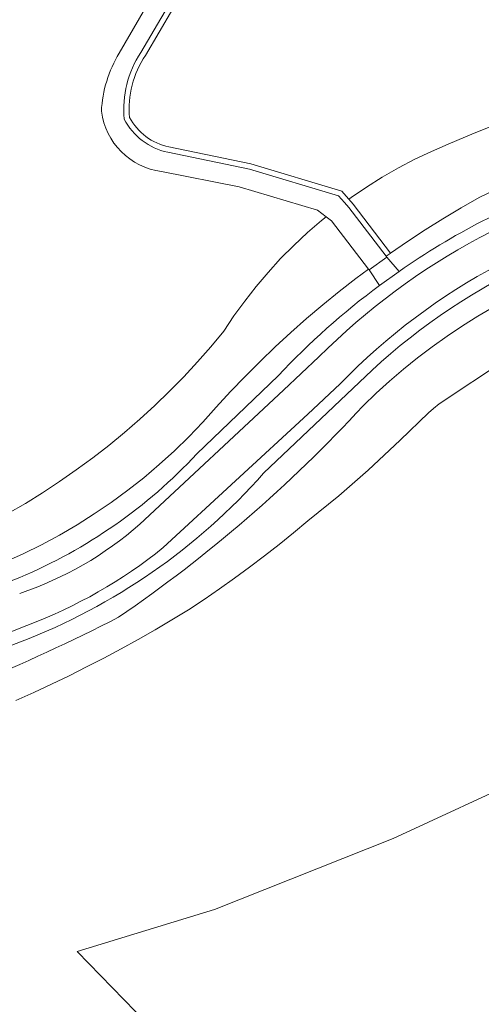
# Model space of a CAD drawing. Extents: x 184422 to 188298, y 343471 to 350189.
# Tile 319 of 513: x 187026 to 187068, y 348441 to 348531. Entities that reach past the tile are written whole.
import ezdxf

# ---------------------------------------------------------------- set-up
doc = ezdxf.new("R2010")
doc.units = 0
for name, color, linetype, lineweight in [('B-WA-GR-BEPLANTING_CULTUUR_HEESTERS-GV', 252, 'Continuous', 18), ('B-WA-GR-BOS_LOOF-GV', 252, 'Continuous', 13), ('B-WA-GR-BOUWLAND-GV', 252, 'Continuous', 13), ('B-WA-GR-GRAS-GV', 252, 'Continuous', 13), ('B-WA-GW-TALUD_KRUIN-G', 252, 'Continuous', 18), ('B-WA-OG-TERREIN_CULTUURSCHEIDING-GV', 252, 'Continuous', 18), ('B-WA-OG-WEG-GV', 252, 'Continuous', 18), ('B-WA-VH-VERHARDING_ASFALT-GV', 252, 'Continuous', 18), ('B-WA-VH-VERHARDING_HALFVERHARDING_GRIND-GV', 252, 'Continuous', 18)]:
    doc.layers.add(name, color=color, linetype=linetype, lineweight=lineweight)

msp = doc.modelspace()

# ---------------------------------------------------------------- linework, layer by layer
at = {"layer": 'B-WA-GR-BEPLANTING_CULTUUR_HEESTERS-GV', "flags": 128}
for points in [[(187040.614, 348534.841), (187036.849, 348528.424)], [(187040.614, 348534.841), (187036.849, 348528.424)], [(187040.614, 348534.841), (187036.849, 348528.424)], [(187037.273, 348528.159), (187041.044, 348534.587)], [(187037.273, 348528.159), (187041.044, 348534.587)], [(187037.273, 348528.159), (187041.044, 348534.587)], [(187039.321, 348519.285), (187046.818, 348517.735), (187054.968, 348515.291), (187055.497, 348514.686), (187055.905, 348514.219), (187059.324, 348509.763), (187059.676, 348510.016), (187059.731, 348510.054), (187056.292, 348514.536), (187055.9, 348514.984), (187055.873, 348515.015), (187055.25, 348515.729), (187046.941, 348518.22), (187039.424, 348519.774)], [(187039.321, 348519.285), (187046.818, 348517.735), (187054.968, 348515.291), (187055.497, 348514.686), (187055.905, 348514.219), (187059.324, 348509.763), (187059.676, 348510.016), (187059.731, 348510.054), (187056.292, 348514.536), (187055.9, 348514.984), (187055.873, 348515.015), (187055.25, 348515.729), (187046.941, 348518.22), (187039.424, 348519.774)], [(187039.321, 348519.285), (187046.818, 348517.735), (187054.968, 348515.291), (187055.497, 348514.686), (187055.905, 348514.219), (187059.324, 348509.763), (187059.676, 348510.016), (187059.731, 348510.054), (187056.292, 348514.536), (187055.9, 348514.984), (187055.873, 348515.015), (187055.25, 348515.729), (187046.941, 348518.22), (187039.424, 348519.774)]]:
    msp.add_lwpolyline(points, dxfattribs=at)
at = {"layer": 'B-WA-GR-BEPLANTING_CULTUUR_HEESTERS-GV'}
for points in [[(187036.849, 348528.424, 0.171983), (187035.338, 348522.336)], [(187036.849, 348528.424, 0.171983), (187035.338, 348522.336)], [(187036.849, 348528.424, 0.171983), (187035.338, 348522.336)], [(187035.827, 348522.48, -0.169705), (187037.273, 348528.159)], [(187035.827, 348522.48, -0.169705), (187037.273, 348528.159)], [(187035.827, 348522.48, -0.169705), (187037.273, 348528.159)], [(187035.338, 348522.336, 0.225194), (187039.321, 348519.285)], [(187035.338, 348522.336, 0.225194), (187039.321, 348519.285)], [(187035.338, 348522.336, 0.225194), (187039.321, 348519.285)], [(187039.424, 348519.774, -0.220374), (187035.827, 348522.48)], [(187039.424, 348519.774, -0.220374), (187035.827, 348522.48)], [(187039.424, 348519.774, -0.220374), (187035.827, 348522.48)]]:
    msp.add_lwpolyline(points, format="xyb", dxfattribs=at)
at = {"layer": 'B-WA-GR-BOS_LOOF-GV', "flags": 128}
for points in [[(187021.21, 348440.298), (187028.164, 348439.132), (187036.422, 348437.397), (187039.424, 348436.638), (187039.571, 348437.262), (187031.045, 348446.051), (187043.613, 348449.918), (187059.961, 348456.422), (187085.055, 348468.037), (187080.676, 348476.476), (187068.965, 348499.045), (187085.705, 348507.687)], [(187021.21, 348440.298), (187028.164, 348439.132), (187036.422, 348437.397), (187039.424, 348436.638), (187039.571, 348437.262), (187031.045, 348446.051), (187043.613, 348449.918), (187059.961, 348456.422), (187085.055, 348468.037), (187080.676, 348476.476), (187068.965, 348499.045), (187085.705, 348507.687)], [(187021.21, 348440.298), (187028.164, 348439.132), (187036.422, 348437.397), (187039.424, 348436.638), (187039.571, 348437.262), (187031.045, 348446.051), (187043.613, 348449.918), (187059.961, 348456.422), (187085.055, 348468.037), (187080.676, 348476.476), (187068.965, 348499.045), (187085.705, 348507.687)], [(187070.254, 348500.263), (187064.169, 348496.242), (187063.645, 348495.823), (187063.214, 348495.403), (187060.599, 348492.9), (187057.671, 348490.173), (187054.979, 348487.816), (187052.162, 348485.517), (187050.85, 348484.431), (187049.522, 348483.364), (187048.178, 348482.317), (187046.818, 348481.289), (187045.444, 348480.281), (187044.055, 348479.293), (187042.652, 348478.327), (187041.236, 348477.381), (187039.711, 348476.454), (187038.172, 348475.547), (187036.619, 348474.662), (187035.054, 348473.797), (187033.477, 348472.954), (187031.887, 348472.133), (187030.286, 348471.333), (187028.674, 348470.556), (187027.051, 348469.801), (187025.418, 348469.069)], [(187070.254, 348500.263), (187064.169, 348496.242), (187063.645, 348495.823), (187063.214, 348495.403), (187060.599, 348492.9), (187057.671, 348490.173), (187054.979, 348487.816), (187052.162, 348485.517), (187050.85, 348484.431), (187049.522, 348483.364), (187048.178, 348482.317), (187046.818, 348481.289), (187045.444, 348480.281), (187044.055, 348479.293), (187042.652, 348478.327), (187041.236, 348477.381), (187039.711, 348476.454), (187038.172, 348475.547), (187036.619, 348474.662), (187035.054, 348473.797), (187033.477, 348472.954), (187031.887, 348472.133), (187030.286, 348471.333), (187028.674, 348470.556), (187027.051, 348469.801), (187025.418, 348469.069)], [(187070.254, 348500.263), (187064.169, 348496.242), (187063.645, 348495.823), (187063.214, 348495.403), (187060.599, 348492.9), (187057.671, 348490.173), (187054.979, 348487.816), (187052.162, 348485.517), (187050.85, 348484.431), (187049.522, 348483.364), (187048.178, 348482.317), (187046.818, 348481.289), (187045.444, 348480.281), (187044.055, 348479.293), (187042.652, 348478.327), (187041.236, 348477.381), (187039.711, 348476.454), (187038.172, 348475.547), (187036.619, 348474.662), (187035.054, 348473.797), (187033.477, 348472.954), (187031.887, 348472.133), (187030.286, 348471.333), (187028.674, 348470.556), (187027.051, 348469.801), (187025.418, 348469.069)]]:
    msp.add_lwpolyline(points, dxfattribs=at)
at = {"layer": 'B-WA-GR-BOUWLAND-GV', "flags": 128}
for points in [[(187034.884, 348528.373), (187039.154, 348535.77)], [(187034.884, 348528.373), (187039.154, 348535.77)], [(187034.884, 348528.373), (187039.154, 348535.77)], [(187041.044, 348534.587), (187037.273, 348528.159)], [(187041.044, 348534.587), (187037.273, 348528.159)], [(187041.044, 348534.587), (187037.273, 348528.159)], [(187039.424, 348519.774), (187046.941, 348518.22), (187055.25, 348515.729), (187055.873, 348515.015), (187055.9, 348514.984), (187056.113, 348515.142), (187057.523, 348516.105), (187058.967, 348517.011), (187060.44, 348517.858), (187061.938, 348518.646), (187063.459, 348519.373), (187064.998, 348520.038), (187067.377, 348521.026), (187069.768, 348521.985)], [(187039.424, 348519.774), (187046.941, 348518.22), (187055.25, 348515.729), (187055.873, 348515.015), (187055.9, 348514.984), (187056.113, 348515.142), (187057.523, 348516.105), (187058.967, 348517.011), (187060.44, 348517.858), (187061.938, 348518.646), (187063.459, 348519.373), (187064.998, 348520.038), (187067.377, 348521.026), (187069.768, 348521.985)], [(187039.424, 348519.774), (187046.941, 348518.22), (187055.25, 348515.729), (187055.873, 348515.015), (187055.9, 348514.984), (187056.113, 348515.142), (187057.523, 348516.105), (187058.967, 348517.011), (187060.44, 348517.858), (187061.938, 348518.646), (187063.459, 348519.373), (187064.998, 348520.038), (187067.377, 348521.026), (187069.768, 348521.985)], [(187024.684, 348486.179), (187026.287, 348487.114), (187027.867, 348488.094), (187029.423, 348489.116), (187030.952, 348490.182), (187032.454, 348491.288), (187033.926, 348492.435), (187035.366, 348493.62), (187036.774, 348494.844), (187038.147, 348496.103), (187039.485, 348497.398), (187040.786, 348498.726), (187042.049, 348500.086), (187043.273, 348501.476), (187044.456, 348502.894), (187045.386, 348504.289), (187046.373, 348505.656), (187047.416, 348506.989), (187048.513, 348508.286), (187049.663, 348509.544), (187050.863, 348510.76), (187052.11, 348511.93), (187053.403, 348513.052), (187053.819, 348513.386), (187053.041, 348513.986), (187045.862, 348516.137), (187038.761, 348517.528)], [(187024.684, 348486.179), (187026.287, 348487.114), (187027.867, 348488.094), (187029.423, 348489.116), (187030.952, 348490.182), (187032.454, 348491.288), (187033.926, 348492.435), (187035.366, 348493.62), (187036.774, 348494.844), (187038.147, 348496.103), (187039.485, 348497.398), (187040.786, 348498.726), (187042.049, 348500.086), (187043.273, 348501.476), (187044.456, 348502.894), (187045.386, 348504.289), (187046.373, 348505.656), (187047.416, 348506.989), (187048.513, 348508.286), (187049.663, 348509.544), (187050.863, 348510.76), (187052.11, 348511.93), (187053.403, 348513.052), (187053.819, 348513.386), (187053.041, 348513.986), (187045.862, 348516.137), (187038.761, 348517.528)], [(187024.684, 348486.179), (187026.287, 348487.114), (187027.867, 348488.094), (187029.423, 348489.116), (187030.952, 348490.182), (187032.454, 348491.288), (187033.926, 348492.435), (187035.366, 348493.62), (187036.774, 348494.844), (187038.147, 348496.103), (187039.485, 348497.398), (187040.786, 348498.726), (187042.049, 348500.086), (187043.273, 348501.476), (187044.456, 348502.894), (187045.386, 348504.289), (187046.373, 348505.656), (187047.416, 348506.989), (187048.513, 348508.286), (187049.663, 348509.544), (187050.863, 348510.76), (187052.11, 348511.93), (187053.403, 348513.052), (187053.819, 348513.386), (187053.041, 348513.986), (187045.862, 348516.137), (187038.761, 348517.528)]]:
    msp.add_lwpolyline(points, dxfattribs=at)
at = {"layer": 'B-WA-GR-BOUWLAND-GV'}
for points in [[(187033.25, 348523.042, -0.125661), (187034.884, 348528.373)], [(187033.25, 348523.042, -0.125661), (187034.884, 348528.373)], [(187033.25, 348523.042, -0.125661), (187034.884, 348528.373)], [(187037.273, 348528.159, 0.169705), (187035.827, 348522.48)], [(187037.273, 348528.159, 0.169705), (187035.827, 348522.48)], [(187037.273, 348528.159, 0.169705), (187035.827, 348522.48)], [(187038.761, 348517.528, -0.339501), (187033.25, 348523.042)], [(187038.761, 348517.528, -0.339501), (187033.25, 348523.042)], [(187038.761, 348517.528, -0.339501), (187033.25, 348523.042)], [(187035.827, 348522.48, 0.220374), (187039.424, 348519.774)], [(187035.827, 348522.48, 0.220374), (187039.424, 348519.774)], [(187035.827, 348522.48, 0.220374), (187039.424, 348519.774)]]:
    msp.add_lwpolyline(points, format="xyb", dxfattribs=at)
at = {"layer": 'B-WA-GR-GRAS-GV', "flags": 128}
msp.add_lwpolyline([(187125.535, 348437.149), (187104.785, 348437.897), (187100.907, 348437.481), (187091.614, 348455.471), (187085.055, 348468.037), (187059.961, 348456.422), (187043.613, 348449.918), (187031.045, 348446.051), (187039.571, 348437.262), (187039.424, 348436.638), (187048.96, 348434.226), (187060.062, 348430.944), (187069.456, 348427.885), (187077.349, 348424.789), (187088.067, 348420.282), (187102.945, 348414.623), (187118.529, 348407.966), (187129.876, 348403.539)], dxfattribs=at)
msp.add_lwpolyline([(187125.535, 348437.149), (187104.785, 348437.897), (187100.907, 348437.481), (187091.614, 348455.471), (187085.055, 348468.037), (187059.961, 348456.422), (187043.613, 348449.918), (187031.045, 348446.051), (187039.571, 348437.262), (187039.424, 348436.638), (187048.96, 348434.226), (187060.062, 348430.944), (187069.456, 348427.885), (187077.349, 348424.789), (187088.067, 348420.282), (187102.945, 348414.623), (187118.529, 348407.966), (187129.876, 348403.539)], dxfattribs=at)
msp.add_lwpolyline([(187125.535, 348437.149), (187104.785, 348437.897), (187100.907, 348437.481), (187091.614, 348455.471), (187085.055, 348468.037), (187059.961, 348456.422), (187043.613, 348449.918), (187031.045, 348446.051), (187039.571, 348437.262), (187039.424, 348436.638), (187048.96, 348434.226), (187060.062, 348430.944), (187069.456, 348427.885), (187077.349, 348424.789), (187088.067, 348420.282), (187102.945, 348414.623), (187118.529, 348407.966), (187129.876, 348403.539)], dxfattribs=at)
at = {"layer": 'B-WA-GW-TALUD_KRUIN-G', "flags": 128}
msp.add_lwpolyline([(187069.171, 348505.132), (187067.722, 348504.282), (187066.298, 348503.388), (187064.903, 348502.453), (187063.537, 348501.478), (187062.203, 348500.464), (187060.902, 348499.412), (187059.635, 348498.325), (187058.404, 348497.204), (187057.21, 348496.051)], dxfattribs=at)
msp.add_lwpolyline([(187069.171, 348505.132), (187067.722, 348504.282), (187066.298, 348503.388), (187064.903, 348502.453), (187063.537, 348501.478), (187062.203, 348500.464), (187060.902, 348499.412), (187059.635, 348498.325), (187058.404, 348497.204), (187057.21, 348496.051)], dxfattribs=at)
msp.add_lwpolyline([(187069.171, 348505.132), (187067.722, 348504.282), (187066.298, 348503.388), (187064.903, 348502.453), (187063.537, 348501.478), (187062.203, 348500.464), (187060.902, 348499.412), (187059.635, 348498.325), (187058.404, 348497.204), (187057.21, 348496.051)], dxfattribs=at)
at = {"layer": 'B-WA-GW-TALUD_KRUIN-G'}
for points in [[(187057.21, 348496.051, -0.056378), (187034.824, 348476.683)], [(187057.21, 348496.051, -0.056378), (187034.824, 348476.683)], [(187057.21, 348496.051, -0.056378), (187034.824, 348476.683)], [(187034.824, 348476.683, -0.040188), (187007.9, 348465.537)], [(187034.824, 348476.683, -0.040188), (187007.9, 348465.537)], [(187034.824, 348476.683, -0.040188), (187007.9, 348465.537)]]:
    msp.add_lwpolyline(points, format="xyb", dxfattribs=at)
at = {"layer": 'B-WA-OG-TERREIN_CULTUURSCHEIDING-GV', "flags": 128}
for points in [[(187069.768, 348521.985), (187067.377, 348521.026), (187064.998, 348520.038), (187063.459, 348519.373), (187061.938, 348518.646), (187060.44, 348517.858), (187058.967, 348517.011), (187057.523, 348516.105), (187056.113, 348515.142), (187055.9, 348514.984), (187056.292, 348514.536), (187059.731, 348510.054), (187061.271, 348511.111), (187062.888, 348512.173), (187064.524, 348513.201), (187066.178, 348514.193), (187067.85, 348515.151), (187069.487, 348515.947)], [(187069.768, 348521.985), (187067.377, 348521.026), (187064.998, 348520.038), (187063.459, 348519.373), (187061.938, 348518.646), (187060.44, 348517.858), (187058.967, 348517.011), (187057.523, 348516.105), (187056.113, 348515.142), (187055.9, 348514.984), (187056.292, 348514.536), (187059.731, 348510.054), (187061.271, 348511.111), (187062.888, 348512.173), (187064.524, 348513.201), (187066.178, 348514.193), (187067.85, 348515.151), (187069.487, 348515.947)], [(187069.768, 348521.985), (187067.377, 348521.026), (187064.998, 348520.038), (187063.459, 348519.373), (187061.938, 348518.646), (187060.44, 348517.858), (187058.967, 348517.011), (187057.523, 348516.105), (187056.113, 348515.142), (187055.9, 348514.984), (187056.292, 348514.536), (187059.731, 348510.054), (187061.271, 348511.111), (187062.888, 348512.173), (187064.524, 348513.201), (187066.178, 348514.193), (187067.85, 348515.151), (187069.487, 348515.947)], [(187024.377, 348481.735), (187026.076, 348482.5), (187027.75, 348483.325), (187029.398, 348484.211), (187031.016, 348485.154), (187032.601, 348486.154), (187034.15, 348487.209), (187035.66, 348488.317), (187037.129, 348489.476), (187038.553, 348490.684), (187039.932, 348491.937), (187041.261, 348493.233), (187042.541, 348494.57), (187043.768, 348495.944), (187045.073, 348497.361), (187046.409, 348498.753), (187047.775, 348500.12), (187049.17, 348501.46), (187050.593, 348502.772), (187052.043, 348504.055), (187053.52, 348505.309), (187055.023, 348506.533), (187056.55, 348507.726), (187057.704, 348508.589), (187054.321, 348512.999), (187053.819, 348513.386), (187053.403, 348513.052), (187052.11, 348511.93), (187050.863, 348510.76), (187049.663, 348509.544), (187048.513, 348508.286), (187047.416, 348506.989), (187046.373, 348505.656), (187045.386, 348504.289), (187044.456, 348502.894), (187043.273, 348501.476), (187042.049, 348500.086), (187040.786, 348498.726), (187039.485, 348497.398), (187038.147, 348496.103), (187036.774, 348494.844), (187035.366, 348493.62), (187033.926, 348492.435), (187032.454, 348491.288), (187030.952, 348490.182), (187029.423, 348489.116), (187027.867, 348488.094), (187026.287, 348487.114), (187024.684, 348486.179)], [(187024.377, 348481.735), (187026.076, 348482.5), (187027.75, 348483.325), (187029.398, 348484.211), (187031.016, 348485.154), (187032.601, 348486.154), (187034.15, 348487.209), (187035.66, 348488.317), (187037.129, 348489.476), (187038.553, 348490.684), (187039.932, 348491.937), (187041.261, 348493.233), (187042.541, 348494.57), (187043.768, 348495.944), (187045.073, 348497.361), (187046.409, 348498.753), (187047.775, 348500.12), (187049.17, 348501.46), (187050.593, 348502.772), (187052.043, 348504.055), (187053.52, 348505.309), (187055.023, 348506.533), (187056.55, 348507.726), (187057.704, 348508.589), (187054.321, 348512.999), (187053.819, 348513.386), (187053.403, 348513.052), (187052.11, 348511.93), (187050.863, 348510.76), (187049.663, 348509.544), (187048.513, 348508.286), (187047.416, 348506.989), (187046.373, 348505.656), (187045.386, 348504.289), (187044.456, 348502.894), (187043.273, 348501.476), (187042.049, 348500.086), (187040.786, 348498.726), (187039.485, 348497.398), (187038.147, 348496.103), (187036.774, 348494.844), (187035.366, 348493.62), (187033.926, 348492.435), (187032.454, 348491.288), (187030.952, 348490.182), (187029.423, 348489.116), (187027.867, 348488.094), (187026.287, 348487.114), (187024.684, 348486.179)], [(187024.377, 348481.735), (187026.076, 348482.5), (187027.75, 348483.325), (187029.398, 348484.211), (187031.016, 348485.154), (187032.601, 348486.154), (187034.15, 348487.209), (187035.66, 348488.317), (187037.129, 348489.476), (187038.553, 348490.684), (187039.932, 348491.937), (187041.261, 348493.233), (187042.541, 348494.57), (187043.768, 348495.944), (187045.073, 348497.361), (187046.409, 348498.753), (187047.775, 348500.12), (187049.17, 348501.46), (187050.593, 348502.772), (187052.043, 348504.055), (187053.52, 348505.309), (187055.023, 348506.533), (187056.55, 348507.726), (187057.704, 348508.589), (187054.321, 348512.999), (187053.819, 348513.386), (187053.403, 348513.052), (187052.11, 348511.93), (187050.863, 348510.76), (187049.663, 348509.544), (187048.513, 348508.286), (187047.416, 348506.989), (187046.373, 348505.656), (187045.386, 348504.289), (187044.456, 348502.894), (187043.273, 348501.476), (187042.049, 348500.086), (187040.786, 348498.726), (187039.485, 348497.398), (187038.147, 348496.103), (187036.774, 348494.844), (187035.366, 348493.62), (187033.926, 348492.435), (187032.454, 348491.288), (187030.952, 348490.182), (187029.423, 348489.116), (187027.867, 348488.094), (187026.287, 348487.114), (187024.684, 348486.179)], [(187069.171, 348505.132), (187067.722, 348504.282), (187066.298, 348503.388), (187064.903, 348502.453), (187063.537, 348501.478), (187062.203, 348500.464), (187060.902, 348499.412), (187059.635, 348498.325), (187058.404, 348497.204), (187057.21, 348496.051)], [(187069.171, 348505.132), (187067.722, 348504.282), (187066.298, 348503.388), (187064.903, 348502.453), (187063.537, 348501.478), (187062.203, 348500.464), (187060.902, 348499.412), (187059.635, 348498.325), (187058.404, 348497.204), (187057.21, 348496.051)], [(187069.171, 348505.132), (187067.722, 348504.282), (187066.298, 348503.388), (187064.903, 348502.453), (187063.537, 348501.478), (187062.203, 348500.464), (187060.902, 348499.412), (187059.635, 348498.325), (187058.404, 348497.204), (187057.21, 348496.051)], [(187025.418, 348469.069), (187027.051, 348469.801), (187028.674, 348470.556), (187030.286, 348471.333), (187031.887, 348472.133), (187033.477, 348472.954), (187035.054, 348473.797), (187036.619, 348474.662), (187038.172, 348475.547), (187039.711, 348476.454), (187041.236, 348477.381), (187042.652, 348478.327), (187044.055, 348479.293), (187045.444, 348480.281), (187046.818, 348481.289), (187048.178, 348482.317), (187049.522, 348483.364), (187050.85, 348484.431), (187052.162, 348485.517), (187054.979, 348487.816), (187057.671, 348490.173), (187060.599, 348492.9), (187063.214, 348495.403), (187063.645, 348495.823), (187064.169, 348496.242), (187070.254, 348500.263)], [(187025.418, 348469.069), (187027.051, 348469.801), (187028.674, 348470.556), (187030.286, 348471.333), (187031.887, 348472.133), (187033.477, 348472.954), (187035.054, 348473.797), (187036.619, 348474.662), (187038.172, 348475.547), (187039.711, 348476.454), (187041.236, 348477.381), (187042.652, 348478.327), (187044.055, 348479.293), (187045.444, 348480.281), (187046.818, 348481.289), (187048.178, 348482.317), (187049.522, 348483.364), (187050.85, 348484.431), (187052.162, 348485.517), (187054.979, 348487.816), (187057.671, 348490.173), (187060.599, 348492.9), (187063.214, 348495.403), (187063.645, 348495.823), (187064.169, 348496.242), (187070.254, 348500.263)], [(187025.418, 348469.069), (187027.051, 348469.801), (187028.674, 348470.556), (187030.286, 348471.333), (187031.887, 348472.133), (187033.477, 348472.954), (187035.054, 348473.797), (187036.619, 348474.662), (187038.172, 348475.547), (187039.711, 348476.454), (187041.236, 348477.381), (187042.652, 348478.327), (187044.055, 348479.293), (187045.444, 348480.281), (187046.818, 348481.289), (187048.178, 348482.317), (187049.522, 348483.364), (187050.85, 348484.431), (187052.162, 348485.517), (187054.979, 348487.816), (187057.671, 348490.173), (187060.599, 348492.9), (187063.214, 348495.403), (187063.645, 348495.823), (187064.169, 348496.242), (187070.254, 348500.263)]]:
    msp.add_lwpolyline(points, dxfattribs=at)
at = {"layer": 'B-WA-OG-TERREIN_CULTUURSCHEIDING-GV'}
for points in [[(187057.21, 348496.051, -0.056378), (187034.824, 348476.683)], [(187057.21, 348496.051, -0.056378), (187034.824, 348476.683)], [(187057.21, 348496.051, -0.056378), (187034.824, 348476.683)], [(187034.824, 348476.683, -0.040188), (187007.9, 348465.537)], [(187034.824, 348476.683, -0.040188), (187007.9, 348465.537)], [(187034.824, 348476.683, -0.040188), (187007.9, 348465.537)]]:
    msp.add_lwpolyline(points, format="xyb", dxfattribs=at)
at = {"layer": 'B-WA-OG-WEG-GV', "flags": 128}
for points in [[(187069.487, 348515.947), (187067.85, 348515.151), (187066.178, 348514.193), (187064.524, 348513.201), (187062.888, 348512.173), (187061.271, 348511.111), (187059.731, 348510.054), (187059.676, 348510.016), (187059.324, 348509.763), (187059.383, 348509.686), (187060.5, 348508.368)], [(187069.487, 348515.947), (187067.85, 348515.151), (187066.178, 348514.193), (187064.524, 348513.201), (187062.888, 348512.173), (187061.271, 348511.111), (187059.731, 348510.054), (187059.676, 348510.016), (187059.324, 348509.763), (187059.383, 348509.686), (187060.5, 348508.368)], [(187069.487, 348515.947), (187067.85, 348515.151), (187066.178, 348514.193), (187064.524, 348513.201), (187062.888, 348512.173), (187061.271, 348511.111), (187059.731, 348510.054), (187059.676, 348510.016), (187059.324, 348509.763), (187059.383, 348509.686), (187060.5, 348508.368)], [(187058.718, 348507.089), (187057.757, 348508.521), (187057.704, 348508.589), (187056.55, 348507.726), (187055.023, 348506.533), (187053.52, 348505.309), (187052.043, 348504.055), (187050.593, 348502.772), (187049.17, 348501.46), (187047.775, 348500.12), (187046.409, 348498.753), (187045.073, 348497.361), (187043.768, 348495.944), (187042.541, 348494.57), (187041.261, 348493.233), (187039.932, 348491.937), (187038.553, 348490.684), (187037.129, 348489.476), (187035.66, 348488.317), (187034.15, 348487.209), (187032.601, 348486.154), (187031.016, 348485.154), (187029.398, 348484.211), (187027.75, 348483.325), (187026.076, 348482.5), (187024.377, 348481.735)], [(187058.718, 348507.089), (187057.757, 348508.521), (187057.704, 348508.589), (187056.55, 348507.726), (187055.023, 348506.533), (187053.52, 348505.309), (187052.043, 348504.055), (187050.593, 348502.772), (187049.17, 348501.46), (187047.775, 348500.12), (187046.409, 348498.753), (187045.073, 348497.361), (187043.768, 348495.944), (187042.541, 348494.57), (187041.261, 348493.233), (187039.932, 348491.937), (187038.553, 348490.684), (187037.129, 348489.476), (187035.66, 348488.317), (187034.15, 348487.209), (187032.601, 348486.154), (187031.016, 348485.154), (187029.398, 348484.211), (187027.75, 348483.325), (187026.076, 348482.5), (187024.377, 348481.735)], [(187058.718, 348507.089), (187057.757, 348508.521), (187057.704, 348508.589), (187056.55, 348507.726), (187055.023, 348506.533), (187053.52, 348505.309), (187052.043, 348504.055), (187050.593, 348502.772), (187049.17, 348501.46), (187047.775, 348500.12), (187046.409, 348498.753), (187045.073, 348497.361), (187043.768, 348495.944), (187042.541, 348494.57), (187041.261, 348493.233), (187039.932, 348491.937), (187038.553, 348490.684), (187037.129, 348489.476), (187035.66, 348488.317), (187034.15, 348487.209), (187032.601, 348486.154), (187031.016, 348485.154), (187029.398, 348484.211), (187027.75, 348483.325), (187026.076, 348482.5), (187024.377, 348481.735)], [(187057.21, 348496.051), (187058.404, 348497.204), (187059.635, 348498.325), (187060.902, 348499.412), (187062.203, 348500.464), (187063.537, 348501.478), (187064.903, 348502.453), (187066.298, 348503.388), (187067.722, 348504.282), (187069.171, 348505.132)], [(187057.21, 348496.051), (187058.404, 348497.204), (187059.635, 348498.325), (187060.902, 348499.412), (187062.203, 348500.464), (187063.537, 348501.478), (187064.903, 348502.453), (187066.298, 348503.388), (187067.722, 348504.282), (187069.171, 348505.132)], [(187057.21, 348496.051), (187058.404, 348497.204), (187059.635, 348498.325), (187060.902, 348499.412), (187062.203, 348500.464), (187063.537, 348501.478), (187064.903, 348502.453), (187066.298, 348503.388), (187067.722, 348504.282), (187069.171, 348505.132)], [(187041.992, 348491.654), (187049.441, 348498.809)], [(187041.992, 348491.654), (187049.441, 348498.809)], [(187041.992, 348491.654), (187049.441, 348498.809)], [(187058.029, 348499.315), (187048.103, 348489.903)], [(187058.029, 348499.315), (187048.103, 348489.903)], [(187058.029, 348499.315), (187048.103, 348489.903)], [(186998.955, 348469.917), (187011.787, 348474.919), (187025.77, 348480.333)], [(186998.955, 348469.917), (187011.787, 348474.919), (187025.77, 348480.333)], [(186998.955, 348469.917), (187011.787, 348474.919), (187025.77, 348480.333)], [(187025.839, 348474.434), (187007.949, 348467.565)], [(187025.839, 348474.434), (187007.949, 348467.565)], [(187025.839, 348474.434), (187007.949, 348467.565)]]:
    msp.add_lwpolyline(points, dxfattribs=at)
at = {"layer": 'B-WA-OG-WEG-GV'}
for points in [[(187060.5, 348508.368, -0.066019), (187076.292, 348516.55)], [(187060.5, 348508.368, -0.066019), (187076.292, 348516.55)], [(187060.5, 348508.368, -0.066019), (187076.292, 348516.55)], [(187090.656, 348514.179, 0.161949), (187058.029, 348499.315)], [(187090.656, 348514.179, 0.161949), (187058.029, 348499.315)], [(187090.656, 348514.179, 0.161949), (187058.029, 348499.315)], [(187049.441, 348498.809, -0.045508), (187058.718, 348507.089)], [(187049.441, 348498.809, -0.045508), (187058.718, 348507.089)], [(187049.441, 348498.809, -0.045508), (187058.718, 348507.089)], [(187034.824, 348476.683, 0.056378), (187057.21, 348496.051)], [(187034.824, 348476.683, 0.056378), (187057.21, 348496.051)], [(187034.824, 348476.683, 0.056378), (187057.21, 348496.051)], [(187025.77, 348480.333, 0.105613), (187041.992, 348491.654)], [(187025.77, 348480.333, 0.105613), (187041.992, 348491.654)], [(187025.77, 348480.333, 0.105613), (187041.992, 348491.654)], [(187048.103, 348489.903, -0.121509), (187025.839, 348474.434)], [(187048.103, 348489.903, -0.121509), (187025.839, 348474.434)], [(187048.103, 348489.903, -0.121509), (187025.839, 348474.434)], [(187007.9, 348465.537, 0.040188), (187034.824, 348476.683)], [(187007.9, 348465.537, 0.040188), (187034.824, 348476.683)], [(187007.9, 348465.537, 0.040188), (187034.824, 348476.683)]]:
    msp.add_lwpolyline(points, format="xyb", dxfattribs=at)
at = {"layer": 'B-WA-VH-VERHARDING_ASFALT-GV'}
for points in [[(187085.164, 348517.63, 0.149173), (187053.169, 348500.541)], [(187053.169, 348500.541, -0.149173), (187085.164, 348517.63)], [(187085.164, 348517.63, 0.149173), (187053.169, 348500.541)], [(187053.169, 348500.541, -0.149173), (187085.164, 348517.63)], [(187085.164, 348517.63, 0.149173), (187053.169, 348500.541)], [(187053.169, 348500.541, -0.149173), (187085.164, 348517.63)], [(187076.292, 348516.55, 0.066019), (187060.5, 348508.368)], [(187076.292, 348516.55, 0.066019), (187060.5, 348508.368)], [(187076.292, 348516.55, 0.066019), (187060.5, 348508.368)], [(187055.116, 348498.069, -0.160873), (187086.875, 348514.812)], [(187086.875, 348514.812, 0.160873), (187055.116, 348498.069)], [(187055.116, 348498.069, -0.160873), (187086.875, 348514.812)], [(187086.875, 348514.812, 0.160873), (187055.116, 348498.069)], [(187055.116, 348498.069, -0.160873), (187086.875, 348514.812)], [(187086.875, 348514.812, 0.160873), (187055.116, 348498.069)], [(187058.029, 348499.315, -0.161949), (187090.656, 348514.179)], [(187058.029, 348499.315, -0.161949), (187090.656, 348514.179)], [(187058.029, 348499.315, -0.161949), (187090.656, 348514.179)], [(187058.718, 348507.089, 0.045508), (187049.441, 348498.809)], [(187058.718, 348507.089, 0.045508), (187049.441, 348498.809)], [(187058.718, 348507.089, 0.045508), (187049.441, 348498.809)], [(187041.992, 348491.654, -0.105613), (187025.77, 348480.333)], [(187041.992, 348491.654, -0.105613), (187025.77, 348480.333)], [(187041.992, 348491.654, -0.105613), (187025.77, 348480.333)], [(187025.839, 348474.434, 0.121509), (187048.103, 348489.903)], [(187025.839, 348474.434, 0.121509), (187048.103, 348489.903)], [(187025.839, 348474.434, 0.121509), (187048.103, 348489.903)], [(187036.761, 348485.216, -0.100536), (187025.769, 348478.879)], [(187025.769, 348478.879, 0.100536), (187036.761, 348485.216)], [(187036.761, 348485.216, -0.100536), (187025.769, 348478.879)], [(187025.769, 348478.879, 0.100536), (187036.761, 348485.216)], [(187036.761, 348485.216, -0.100536), (187025.769, 348478.879)], [(187025.769, 348478.879, 0.100536), (187036.761, 348485.216)], [(187026.437, 348475.946, 0.080119), (187038.917, 348483.073)], [(187038.917, 348483.073, -0.080119), (187026.437, 348475.946)], [(187026.437, 348475.946, 0.080119), (187038.917, 348483.073)], [(187038.917, 348483.073, -0.080119), (187026.437, 348475.946)], [(187026.437, 348475.946, 0.080119), (187038.917, 348483.073)], [(187038.917, 348483.073, -0.080119), (187026.437, 348475.946)]]:
    msp.add_lwpolyline(points, format="xyb", dxfattribs=at)
at = {"layer": 'B-WA-VH-VERHARDING_ASFALT-GV', "flags": 128}
for points in [[(187060.5, 348508.368), (187058.718, 348507.089)], [(187060.5, 348508.368), (187058.718, 348507.089)], [(187060.5, 348508.368), (187058.718, 348507.089)], [(187053.169, 348500.541), (187049.936, 348497.493), (187036.761, 348485.216)], [(187036.761, 348485.216), (187049.936, 348497.493), (187053.169, 348500.541)], [(187053.169, 348500.541), (187049.936, 348497.493), (187036.761, 348485.216)], [(187036.761, 348485.216), (187049.936, 348497.493), (187053.169, 348500.541)], [(187053.169, 348500.541), (187049.936, 348497.493), (187036.761, 348485.216)], [(187036.761, 348485.216), (187049.936, 348497.493), (187053.169, 348500.541)], [(187049.441, 348498.809), (187041.992, 348491.654)], [(187049.441, 348498.809), (187041.992, 348491.654)], [(187049.441, 348498.809), (187041.992, 348491.654)], [(187048.103, 348489.903), (187058.029, 348499.315)], [(187048.103, 348489.903), (187058.029, 348499.315)], [(187048.103, 348489.903), (187058.029, 348499.315)], [(187038.917, 348483.073), (187052.161, 348495.309), (187055.116, 348498.069)], [(187055.116, 348498.069), (187052.161, 348495.309), (187038.917, 348483.073)], [(187038.917, 348483.073), (187052.161, 348495.309), (187055.116, 348498.069)], [(187055.116, 348498.069), (187052.161, 348495.309), (187038.917, 348483.073)], [(187038.917, 348483.073), (187052.161, 348495.309), (187055.116, 348498.069)], [(187055.116, 348498.069), (187052.161, 348495.309), (187038.917, 348483.073)], [(187025.77, 348480.333), (187011.787, 348474.919), (186998.955, 348469.917)], [(187025.77, 348480.333), (187011.787, 348474.919), (186998.955, 348469.917)], [(187025.77, 348480.333), (187011.787, 348474.919), (186998.955, 348469.917)], [(186946.313, 348442.157), (186976.1, 348455.543), (186993.328, 348463.018), (187018.09, 348472.639), (187026.437, 348475.946)], [(187026.437, 348475.946), (187018.09, 348472.639), (186993.328, 348463.018), (186976.1, 348455.543), (186946.313, 348442.157)], [(186946.313, 348442.157), (186976.1, 348455.543), (186993.328, 348463.018), (187018.09, 348472.639), (187026.437, 348475.946)], [(187026.437, 348475.946), (187018.09, 348472.639), (186993.328, 348463.018), (186976.1, 348455.543), (186946.313, 348442.157)], [(186946.313, 348442.157), (186976.1, 348455.543), (186993.328, 348463.018), (187018.09, 348472.639), (187026.437, 348475.946)], [(187026.437, 348475.946), (187018.09, 348472.639), (186993.328, 348463.018), (186976.1, 348455.543), (186946.313, 348442.157)], [(187007.949, 348467.565), (187025.839, 348474.434)], [(187007.949, 348467.565), (187025.839, 348474.434)], [(187007.949, 348467.565), (187025.839, 348474.434)]]:
    msp.add_lwpolyline(points, dxfattribs=at)
at = {"layer": 'B-WA-VH-VERHARDING_HALFVERHARDING_GRIND-GV', "flags": 128}
for points in [[(187039.154, 348535.77), (187034.884, 348528.373)], [(187039.154, 348535.77), (187034.884, 348528.373)], [(187039.154, 348535.77), (187034.884, 348528.373)], [(187036.849, 348528.424), (187040.614, 348534.841)], [(187036.849, 348528.424), (187040.614, 348534.841)], [(187036.849, 348528.424), (187040.614, 348534.841)], [(187038.761, 348517.528), (187045.862, 348516.137), (187053.041, 348513.986), (187053.819, 348513.386), (187054.321, 348512.999), (187057.704, 348508.589), (187057.757, 348508.521), (187059.383, 348509.686), (187059.324, 348509.763), (187055.905, 348514.219), (187055.497, 348514.686), (187054.968, 348515.291), (187046.818, 348517.735), (187039.321, 348519.285)], [(187038.761, 348517.528), (187045.862, 348516.137), (187053.041, 348513.986), (187053.819, 348513.386), (187054.321, 348512.999), (187057.704, 348508.589), (187057.757, 348508.521), (187059.383, 348509.686), (187059.324, 348509.763), (187055.905, 348514.219), (187055.497, 348514.686), (187054.968, 348515.291), (187046.818, 348517.735), (187039.321, 348519.285)], [(187038.761, 348517.528), (187045.862, 348516.137), (187053.041, 348513.986), (187053.819, 348513.386), (187054.321, 348512.999), (187057.704, 348508.589), (187057.757, 348508.521), (187059.383, 348509.686), (187059.324, 348509.763), (187055.905, 348514.219), (187055.497, 348514.686), (187054.968, 348515.291), (187046.818, 348517.735), (187039.321, 348519.285)]]:
    msp.add_lwpolyline(points, dxfattribs=at)
at = {"layer": 'B-WA-VH-VERHARDING_HALFVERHARDING_GRIND-GV'}
for points in [[(187035.338, 348522.336, -0.171983), (187036.849, 348528.424)], [(187035.338, 348522.336, -0.171983), (187036.849, 348528.424)], [(187035.338, 348522.336, -0.171983), (187036.849, 348528.424)], [(187034.884, 348528.373, 0.125661), (187033.25, 348523.042)], [(187034.884, 348528.373, 0.125661), (187033.25, 348523.042)], [(187034.884, 348528.373, 0.125661), (187033.25, 348523.042)], [(187033.25, 348523.042, 0.339501), (187038.761, 348517.528)], [(187033.25, 348523.042, 0.339501), (187038.761, 348517.528)], [(187033.25, 348523.042, 0.339501), (187038.761, 348517.528)], [(187039.321, 348519.285, -0.225194), (187035.338, 348522.336)], [(187039.321, 348519.285, -0.225194), (187035.338, 348522.336)], [(187039.321, 348519.285, -0.225194), (187035.338, 348522.336)]]:
    msp.add_lwpolyline(points, format="xyb", dxfattribs=at)
at = {"layer": 'B-WA-VH-VERHARDING_HALFVERHARDING_GRIND-GV', "flags": 128}
msp.add_lwpolyline([(187059.383, 348509.686), (187057.757, 348508.521), (187058.718, 348507.089), (187060.5, 348508.368)], close=True, dxfattribs=at)
msp.add_lwpolyline([(187059.383, 348509.686), (187057.757, 348508.521), (187058.718, 348507.089), (187060.5, 348508.368)], close=True, dxfattribs=at)
msp.add_lwpolyline([(187059.383, 348509.686), (187057.757, 348508.521), (187058.718, 348507.089), (187060.5, 348508.368)], close=True, dxfattribs=at)

doc.saveas('drawing.dxf')
